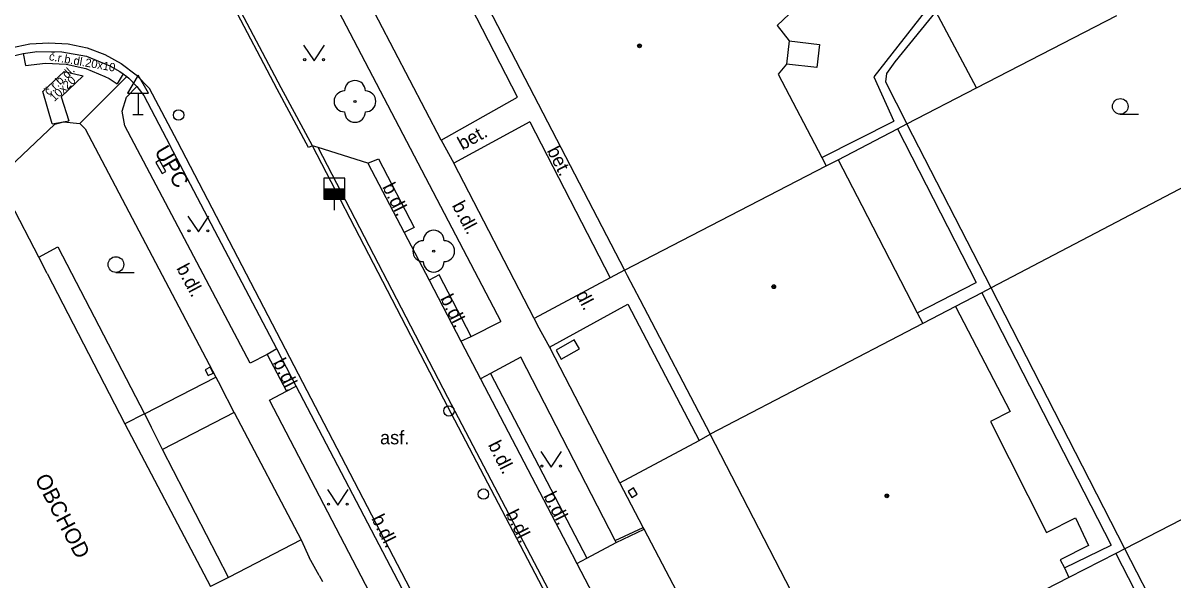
# Model space of a CAD drawing. Extents: x -596229 to -595156, y -1161237 to -1159376.
# Drawn here: x -595973.9 to -595918.9, y -1160614.8 to -1160588.2 of the extents above; entities that cross this region are included whole.
import ezdxf

# ---------------------------------------------------------------- set-up
doc = ezdxf.new("R2010")
doc.units = 0
for name, color, linetype in [('DOP - kresba z DSPS bez souradnic', 7, 'Continuous'), ('DOP - rozhrani ploch obecne', 7, 'Continuous'), ('Level 22', 7, 'Continuous'), ('Level 24', 7, 'Continuous'), ('Level 28', 7, 'Continuous'), ('Level 31', 7, 'Continuous'), ('Level 34', 7, 'Continuous'), ('Level 36', 7, 'Continuous'), ('Level 39', 7, 'Continuous'), ('plynovod - povrch.  znaky - PRIS skut. velikost', 7, 'Continuous'), ('slaboproud - povrch.  znaky a tel. budka skut. velikost', 7, 'Continuous'), ('Specificka linie pasportu komunikaci', 7, 'Continuous'), ('TM - budovy zdene_ betonove - VP', 7, 'Continuous'), ('TM - chodniky - VP', 7, 'Continuous'), ('TM - komunikace - VP', 7, 'Continuous'), ('TM - letecke snimky - pomocna linie', 7, 'Continuous'), ('TM - plot drateny_ kovovy - VP', 7, 'Continuous'), ('TM - plot zdeny_ ohradni zed - VP', 7, 'Continuous'), ('TM - popis objektu', 7, 'Continuous'), ('TM - popis povrchu', 7, 'Continuous'), ('TM - rozhrani mezi zpev. plochami mezi sebou - VP', 7, 'Continuous'), ('TM - rozhrani ploch obecne - VP', 7, 'Continuous'), ('TM - vjezd na pozemek', 7, 'Continuous'), ('TM - vstup do budovy - zdene_ betonove', 7, 'Continuous')]:
    doc.layers.add(name, color=color, linetype=linetype)

msp = doc.modelspace()

# ---------------------------------------------------------------- linework, layer by layer
at = {"layer": 'DOP - kresba z DSPS bez souradnic'}
for points in [[(-595930.43, -1160587.22), (-595933.19, -1160590.75)], [(-595930.22, -1160587.61), (-595932.18, -1160590.02)], [(-595932.18, -1160590.02), (-595932.58, -1160590.58)], [(-595932.58, -1160590.58), (-595932.63, -1160590.98)], [(-595933.19, -1160590.75), (-595932.22, -1160592.87)], [(-595932.63, -1160590.98), (-595931.6, -1160593)], [(-595935.68, -1160594.6), (-595932.22, -1160592.87)], [(-595932.06, -1160593.24), (-595928.28, -1160600.59)], [(-595931.11, -1160602.05), (-595928.28, -1160600.59)], [(-595928.02, -1160601.09), (-595921.81, -1160613.16)], [(-595924.06, -1160614.25), (-595921.81, -1160613.16)], [(-595921.6, -1160613.57), (-595918.34, -1160619.9)]]:
    msp.add_lwpolyline(points, dxfattribs=at)
at = {"layer": 'DOP - rozhrani ploch obecne'}
for points in [[(-595928.26, -1160591.27), (-595930.22, -1160587.61)], [(-595928.26, -1160591.27), (-595921.55, -1160587.8)], [(-595931.6, -1160593), (-595928.26, -1160591.27)], [(-595910.92, -1160592.13), (-595927.57, -1160600.85)], [(-595934.9, -1160594.71), (-595932.06, -1160593.24)], [(-595932.06, -1160593.24), (-595931.6, -1160593)], [(-595927.57, -1160600.85), (-595931.6, -1160593)], [(-595927.57, -1160600.85), (-595928.02, -1160601.09)], [(-595921.17, -1160613.34), (-595927.57, -1160600.85)], [(-595928.02, -1160601.09), (-595929.27, -1160601.74)], [(-595904.29, -1160604.66), (-595921.17, -1160613.34)], [(-595921.6, -1160613.57), (-595923.84, -1160614.71)], [(-595921.17, -1160613.34), (-595921.6, -1160613.57)], [(-595917.75, -1160619.99), (-595921.17, -1160613.34)]]:
    msp.add_lwpolyline(points, dxfattribs=at)
at = {"layer": 'Level 22'}
for centre in [(-595958.04, -1160591.92), (-595954.27, -1160599.09)]:
    msp.add_circle(centre, 0.05, dxfattribs=at)
for centre, start, end in [((-595958.04, -1160591.42), 0, 180), ((-595958.54, -1160591.92), 90, 270), ((-595957.54, -1160591.92), 270, 90), ((-595958.04, -1160592.42), 180, 0), ((-595954.27, -1160598.59), 0, 180), ((-595954.77, -1160599.09), 90, 270), ((-595953.77, -1160599.09), 270, 90), ((-595954.27, -1160599.59), 180, 0)]:
    msp.add_arc(centre, 0.5, start, end, dxfattribs=at)
at = {"layer": 'Level 24'}
msp.add_lwpolyline([(-595948.156, -1160604.268), (-595947.292, -1160603.764), (-595947.544, -1160603.332), (-595948.408, -1160603.836)], close=True, dxfattribs=at)
at = {"layer": 'Level 28'}
for p, q in [((-595959.53, -1160596.1), (-595958.53, -1160596.1)), ((-595959.53, -1160596.15), (-595958.53, -1160596.15)), ((-595959.53, -1160596.2), (-595958.53, -1160596.2)), ((-595959.53, -1160596.25), (-595958.53, -1160596.25)), ((-595959.53, -1160596.3), (-595958.53, -1160596.3)), ((-595959.53, -1160596.35), (-595958.53, -1160596.35)), ((-595959.53, -1160596.4), (-595958.53, -1160596.4)), ((-595959.53, -1160596.45), (-595958.53, -1160596.45)), ((-595959.53, -1160596.5), (-595958.53, -1160596.5)), ((-595959.53, -1160596.55), (-595958.53, -1160596.55)), ((-595959.03, -1160596.6), (-595959.03, -1160597.13))]:
    msp.add_line(p, q, dxfattribs=at)
msp.add_lwpolyline([(-595959.53, -1160596.6), (-595958.53, -1160596.6), (-595958.53, -1160595.6), (-595959.53, -1160595.6)], close=True, dxfattribs=at)
for centre in [(-595953.54, -1160606.74), (-595951.89, -1160610.72)]:
    msp.add_circle(centre, 0.25, dxfattribs=at)
at = {"layer": 'Level 31'}
msp.add_circle((-595966.49, -1160592.57), 0.25, dxfattribs=at)
at = {"layer": 'Level 34'}
for p, q in [((-595968.43, -1160591.532), (-595968.43, -1160592.55)), ((-595968.68, -1160592.55), (-595968.18, -1160592.55))]:
    msp.add_line(p, q, dxfattribs=at)
msp.add_lwpolyline([(-595968.93, -1160591.532), (-595967.93, -1160591.532), (-595968.43, -1160590.666)], close=True, dxfattribs=at)
at = {"layer": 'Level 36'}
for p, q in [((-595921.38, -1160592.535), (-595920.505, -1160592.535)), ((-595969.49, -1160600.105), (-595968.615, -1160600.105))]:
    msp.add_line(p, q, dxfattribs=at)
for points in [[(-595960.5, -1160589.22), (-595960, -1160589.97), (-595959.5, -1160589.22)], [(-595966.04, -1160597.42), (-595965.54, -1160598.17), (-595965.04, -1160597.42)], [(-595949.14, -1160608.68), (-595948.64, -1160609.43), (-595948.14, -1160608.68)], [(-595959.36, -1160610.5), (-595958.86, -1160611.25), (-595958.36, -1160610.5)]]:
    msp.add_lwpolyline(points, dxfattribs=at)
for centre, radius in [((-595960.45, -1160589.92), 0.05), ((-595959.551, -1160589.92), 0.05), ((-595921.38, -1160592.16), 0.375), ((-595965.99, -1160598.12), 0.05), ((-595965.091, -1160598.12), 0.05), ((-595969.49, -1160599.73), 0.375), ((-595949.09, -1160609.38), 0.05), ((-595948.191, -1160609.38), 0.05), ((-595959.31, -1160611.2), 0.05), ((-595958.411, -1160611.2), 0.05)]:
    msp.add_circle(centre, radius, dxfattribs=at)
at = {"layer": 'Level 39'}
for centre, radius in [((-595944.41, -1160589.26), 0.09), ((-595944.41, -1160589.26), 0.0398), ((-595937.98, -1160600.79), 0.09), ((-595937.98, -1160600.79), 0.0398), ((-595932.56, -1160610.81), 0.09), ((-595932.56, -1160610.81), 0.0398)]:
    msp.add_circle(centre, radius, dxfattribs=at)
at = {"layer": 'plynovod - povrch.  znaky - PRIS skut. velikost'}
for points in [[(-595964.98, -1160604.65), (-595965.22, -1160604.77)], [(-595965.22, -1160604.77), (-595965.08, -1160605.05)], [(-595965.08, -1160605.05), (-595964.84, -1160604.93)], [(-595964.84, -1160604.93), (-595964.98, -1160604.65)], [(-595944.7, -1160610.43), (-595944.96, -1160610.59)], [(-595944.53, -1160610.72), (-595944.7, -1160610.43)], [(-595944.96, -1160610.59), (-595944.78, -1160610.88)], [(-595944.78, -1160610.88), (-595944.53, -1160610.72)]]:
    msp.add_lwpolyline(points, dxfattribs=at)
at = {"layer": 'slaboproud - povrch.  znaky a tel. budka skut. velikost'}
for points in [[(-595967.41, -1160594.74), (-595967.58, -1160594.84)], [(-595967.58, -1160594.84), (-595967.27, -1160595.37)], [(-595967.1, -1160595.27), (-595967.41, -1160594.74)], [(-595967.27, -1160595.37), (-595967.1, -1160595.27)]]:
    msp.add_lwpolyline(points, dxfattribs=at)
at = {"layer": 'Specificka linie pasportu komunikaci'}
msp.add_lwpolyline([(-595945.58, -1160612.95), (-595944.23, -1160612.32)], dxfattribs=at)
at = {"layer": 'TM - budovy zdene_ betonove - VP'}
for points in [[(-595932.89, -1160583.6), (-595937.82, -1160588.28)], [(-595951.86, -1160587), (-595945.13, -1160600)], [(-595937.82, -1160588.28), (-595937.24, -1160589.02)], [(-595937.24, -1160589.02), (-595937.37, -1160590.13)], [(-595937.37, -1160590.13), (-595937.77, -1160590.61)], [(-595937.77, -1160590.61), (-595935.68, -1160594.6)], [(-595945.13, -1160600), (-595935.47, -1160595)], [(-595935.68, -1160594.6), (-595935.47, -1160595)], [(-595935.47, -1160595), (-595934.9, -1160594.71)], [(-595934.9, -1160594.71), (-595933.76, -1160596.91)], [(-595973.19, -1160599.37), (-595974.54, -1160596.76)], [(-595933.76, -1160596.91), (-595931.11, -1160602.05)], [(-595972.78, -1160600.16), (-595973.19, -1160599.37)], [(-595972.78, -1160600.16), (-595969.06, -1160607.36)], [(-595945.13, -1160600), (-595945, -1160600.25)], [(-595944.4, -1160601.4), (-595941.02, -1160607.86)], [(-595931.11, -1160602.05), (-595930.84, -1160602.56)], [(-595929.27, -1160601.74), (-595930.84, -1160602.56)], [(-595929.27, -1160601.74), (-595926.65, -1160606.77)], [(-595930.84, -1160602.56), (-595941.02, -1160607.86)], [(-595926.65, -1160606.77), (-595927.59, -1160607.24)], [(-595969.06, -1160607.36), (-595964.96, -1160615.15)], [(-595927.59, -1160607.24), (-595924.92, -1160612.56)], [(-595935.32, -1160618.9), (-595941.02, -1160607.86)], [(-595924.92, -1160612.56), (-595923.52, -1160611.86)], [(-595923.52, -1160611.86), (-595922.91, -1160613.19)], [(-595922.91, -1160613.19), (-595924.26, -1160613.87)], [(-595924.26, -1160613.87), (-595924.06, -1160614.25)], [(-595924.06, -1160614.25), (-595923.84, -1160614.71)], [(-595923.84, -1160614.71), (-595925, -1160615.3)]]:
    msp.add_lwpolyline(points, dxfattribs=at)
at = {"layer": 'TM - chodniky - VP'}
for points in [[(-595960.63, -1160584.14), (-595951.06, -1160602.45)], [(-595950.25, -1160591.72), (-595952.76, -1160586.83)], [(-595962.24, -1160604.04), (-595963.06, -1160604.45), (-595969.06, -1160593.09), (-595969.2, -1160592.38), (-595968.99, -1160591.72), (-595968.49, -1160591.21)], [(-595953.91, -1160593.78), (-595950.25, -1160591.72)], [(-595949.66, -1160592.89), (-595953.31, -1160594.88)], [(-595949.66, -1160592.89), (-595945.82, -1160600.37)], [(-595957.43, -1160594.87), (-595956.91, -1160594.67), (-595955.21, -1160597.95), (-595955.69, -1160598.2)], [(-595952.47, -1160603.17), (-595954.01, -1160600.23), (-595954.49, -1160600.48)], [(-595952.47, -1160603.17), (-595951.06, -1160602.45)], [(-595952.97, -1160603.4), (-595952.47, -1160603.17)], [(-595961.79, -1160603.76), (-595962.24, -1160604.04)], [(-595945.58, -1160612.95), (-595950.1, -1160604.17), (-595951.55, -1160604.94)], [(-595951.55, -1160604.94), (-595952.03, -1160605.2)], [(-595951.55, -1160604.94), (-595946.93, -1160613.79)], [(-595957.13, -1160615.82), (-595962.13, -1160606.23), (-595961.32, -1160605.8)], [(-595961.32, -1160605.8), (-595960.86, -1160605.55)], [(-595945.53, -1160613.04), (-595944.19, -1160612.4)], [(-595945.53, -1160613.04), (-595945.58, -1160612.95)]]:
    msp.add_lwpolyline(points, dxfattribs=at)
at = {"layer": 'TM - komunikace - VP'}
for points in [[(-595961.58, -1160591.27), (-595963.79, -1160587.05), (-595964.11, -1160585.73)], [(-595974.48, -1160589.76), (-595973.94, -1160589.63)], [(-595973.94, -1160589.63), (-595973.38, -1160589.55), (-595973.29, -1160589.53), (-595972.09, -1160589.54), (-595970.9, -1160589.76), (-595969.79, -1160590.21)], [(-595969.79, -1160590.21), (-595969.31, -1160590.48), (-595969.14, -1160590.6)], [(-595969.14, -1160590.6), (-595968.97, -1160590.73)], [(-595968.97, -1160590.73), (-595968.88, -1160590.81), (-595968.49, -1160591.21)], [(-595968.49, -1160591.21), (-595968.16, -1160591.63)], [(-595968.16, -1160591.63), (-595966.91, -1160594.01)], [(-595960.08, -1160594.04), (-595961.58, -1160591.27)], [(-595961.79, -1160603.76), (-595966.91, -1160594.01)], [(-595959.81, -1160594.12), (-595960.08, -1160594.04)], [(-595957.43, -1160594.87), (-595959.81, -1160594.12)], [(-595957.43, -1160594.87), (-595955.69, -1160598.2)], [(-595955.69, -1160598.2), (-595954.49, -1160600.48)], [(-595954.49, -1160600.48), (-595952.97, -1160603.4)], [(-595960.86, -1160605.55), (-595961.79, -1160603.76)], [(-595952.97, -1160603.4), (-595952.03, -1160605.2)], [(-595952.03, -1160605.2), (-595947.87, -1160613.15), (-595947.42, -1160614.05)], [(-595955.79, -1160615.23), (-595960.86, -1160605.55)], [(-595947.42, -1160614.05), (-595943.94, -1160620.69)]]:
    msp.add_lwpolyline(points, dxfattribs=at)
at = {"layer": 'TM - letecke snimky - pomocna linie'}
for points in [[(-595968.13, -1160606.88), (-595964.7, -1160605.12)], [(-595963.82, -1160606.81), (-595967.26, -1160608.58)]]:
    msp.add_lwpolyline(points, dxfattribs=at)
at = {"layer": 'TM - plot drateny_ kovovy - VP'}
for points in [[(-595953.91, -1160593.78), (-595957.66, -1160586.57)], [(-595971.22, -1160592.98), (-595970.96, -1160593.23), (-595964.7, -1160605.12)], [(-595949.45, -1160602.32), (-595953.31, -1160594.88)], [(-595945.82, -1160600.37), (-595949.45, -1160602.32)], [(-595945.13, -1160600), (-595945.82, -1160600.37)], [(-595949.45, -1160602.32), (-595949.32, -1160602.62)], [(-595945.35, -1160610.18), (-595948.69, -1160603.74)], [(-595964.7, -1160605.12), (-595964.48, -1160605.54)], [(-595963.82, -1160606.81), (-595960.62, -1160612.92)], [(-595945.35, -1160610.18), (-595941.56, -1160608.15)], [(-595941.56, -1160608.15), (-595941.02, -1160607.86)], [(-595944.23, -1160612.32), (-595945.35, -1160610.18)], [(-595944.19, -1160612.4), (-595944.23, -1160612.32)], [(-595941.92, -1160616.73), (-595944.19, -1160612.4)], [(-595960.62, -1160612.92), (-595964.1, -1160614.71)], [(-595960.62, -1160612.92), (-595960.23, -1160613.76)], [(-595964.1, -1160614.71), (-595964.96, -1160615.15)], [(-595959.75, -1160614.62), (-595959.59, -1160614.91)]]:
    msp.add_lwpolyline(points, dxfattribs=at)
at = {"layer": 'TM - plot zdeny_ ohradni zed - VP'}
for points in [[(-595974.89, -1160595.36), (-595972.42, -1160593.01), (-595972.01, -1160592.9)], [(-595972.01, -1160592.9), (-595971.22, -1160592.98)]]:
    msp.add_lwpolyline(points, dxfattribs=at)
at = {"layer": 'TM - rozhrani mezi zpev. plochami mezi sebou - VP'}
for points in [[(-595961.77, -1160591.34), (-595963.98, -1160587.12), (-595964.32, -1160585.73)], [(-595974.52, -1160589.35), (-595973.62, -1160589.17)], [(-595973.62, -1160589.17), (-595972.7, -1160589.12), (-595971.78, -1160589.17), (-595970.87, -1160589.35)], [(-595970.87, -1160589.35), (-595970.03, -1160589.67), (-595969.24, -1160590.1), (-595968.52, -1160590.65), (-595967.89, -1160591.3)], [(-595973.94, -1160589.63), (-595973.82, -1160590.2)], [(-595973.82, -1160590.2), (-595972.86, -1160590.08)], [(-595972.55, -1160593), (-595973, -1160591.45), (-595971.97, -1160590.48), (-595971.06, -1160590.69), (-595972.11, -1160591.7), (-595971.75, -1160592.85)], [(-595972.86, -1160590.08), (-595971.88, -1160590.13), (-595970.93, -1160590.35), (-595970.03, -1160590.72)], [(-595969.14, -1160590.6), (-595969.43, -1160591.08)], [(-595971.22, -1160592.98), (-595968.97, -1160590.73)], [(-595970.03, -1160590.72), (-595969.82, -1160590.82), (-595969.62, -1160590.95), (-595969.43, -1160591.08)], [(-595966.54, -1160593.84), (-595967.89, -1160591.3)], [(-595960.08, -1160594.04), (-595960.26, -1160594.13), (-595961.77, -1160591.34)], [(-595972.55, -1160593), (-595972.01, -1160592.9)], [(-595972.01, -1160592.9), (-595971.75, -1160592.85)], [(-595949.79, -1160626.04), (-595966.54, -1160593.84)], [(-595890.78, -1160726.02), (-595894.94, -1160718.24), (-595901.24, -1160706.54), (-595910.16, -1160689.62), (-595919.04, -1160672.6), (-595923.99, -1160663.1), (-595932.69, -1160646.49), (-595940.83, -1160630.88), (-595953.78, -1160606.18), (-595960.08, -1160594.04)], [(-595890.68, -1160725.79), (-595894.76, -1160718.15), (-595901.06, -1160706.45), (-595909.98, -1160689.53), (-595918.86, -1160672.51), (-595923.81, -1160663.01), (-595932.51, -1160646.4), (-595940.65, -1160630.79), (-595953.6, -1160606.09), (-595959.81, -1160594.12)], [(-595962.24, -1160604.04), (-595961.32, -1160605.8)]]:
    msp.add_lwpolyline(points, dxfattribs=at)
at = {"layer": 'TM - rozhrani ploch obecne - VP'}
for points in [[(-595937.24, -1160589.02), (-595935.79, -1160589.19), (-595935.92, -1160590.29), (-595937.37, -1160590.13)], [(-595973.19, -1160599.37), (-595972.28, -1160598.89)], [(-595972.28, -1160598.89), (-595968.13, -1160606.88)], [(-595948.72, -1160603.68), (-595944.97, -1160601.62)], [(-595944.97, -1160601.62), (-595941.56, -1160608.15)], [(-595968.13, -1160606.88), (-595969.06, -1160607.36)], [(-595968.13, -1160606.88), (-595967.81, -1160607.5)], [(-595967.26, -1160608.58), (-595967.81, -1160607.5)], [(-595964.1, -1160614.71), (-595967.26, -1160608.58)], [(-595946.93, -1160613.79), (-595945.53, -1160613.04)], [(-595947.42, -1160614.05), (-595946.93, -1160613.79)]]:
    msp.add_lwpolyline(points, dxfattribs=at)
at = {"layer": 'TM - vjezd na pozemek'}
for points in [[(-595953.91, -1160593.78), (-595953.31, -1160594.88)], [(-595949.32, -1160602.62), (-595948.72, -1160603.68)], [(-595948.72, -1160603.68), (-595948.69, -1160603.74)], [(-595963.82, -1160606.81), (-595964.48, -1160605.54)], [(-595959.75, -1160614.62), (-595960.23, -1160613.76)]]:
    msp.add_lwpolyline(points, dxfattribs=at)
at = {"layer": 'TM - vstup do budovy - zdene_ betonove'}
msp.add_lwpolyline([(-595945, -1160600.25), (-595944.4, -1160601.4)], dxfattribs=at)

# ---------------------------------------------------------------- texts
at = {"layer": 'TM - popis objektu'}
for s, rotation, p in [('UPC', 300.32, (-595967.67, -1160594.31)), ('OBCHOD', 297.69, (-595973.4, -1160609.99)), ('OBCHOD', 297.69, (-595973.4, -1160609.99))]:
    msp.add_text(s, height=0.75, rotation=rotation, dxfattribs=at).set_placement(p)
at = {"layer": 'TM - popis povrchu'}
for s, height, rotation, p in [('č.r.b.dl.20x10', 0.4, 350, (-595972.72, -1160589.94)), ('č.r.b.dl.', 0.4, 43, (-595972.71, -1160591.66)), ('10x20', 0.4, 43, (-595972.44, -1160591.95)), ('bet.', 0.65, 28.8, (-595952.9, -1160594.27)), ('bet.', 0.65, 297.11, (-595948.86, -1160594.27)), ('b.dl.', 0.65, 296.7, (-595956.75, -1160596.01)), ('b.dl.', 0.65, 298, (-595953.41, -1160596.9)), ('b.dl.', 0.65, 298, (-595966.61, -1160599.9)), ('dl.', 0.65, 297.61, (-595947.48, -1160601.17)), ('b.dl.', 0.65, 296.7, (-595953.97, -1160601.35)), ('b.dl.', 0.65, 296.7, (-595961.99, -1160604.42)), ('b.dl.', 0.65, 296.7, (-595951.68, -1160608.36)), ('b.dl.', 0.65, 296.7, (-595949.03, -1160610.8)), ('b.dl.', 0.65, 296.7, (-595950.84, -1160611.66)), ('b.dl.', 0.65, 296.7, (-595957.27, -1160611.89))]:
    msp.add_text(s, height=height, rotation=rotation, dxfattribs=at).set_placement(p)
msp.add_text('asf.', height=0.65, dxfattribs=at).set_placement((-595956.84, -1160608.34))

doc.saveas('drawing.dxf')
